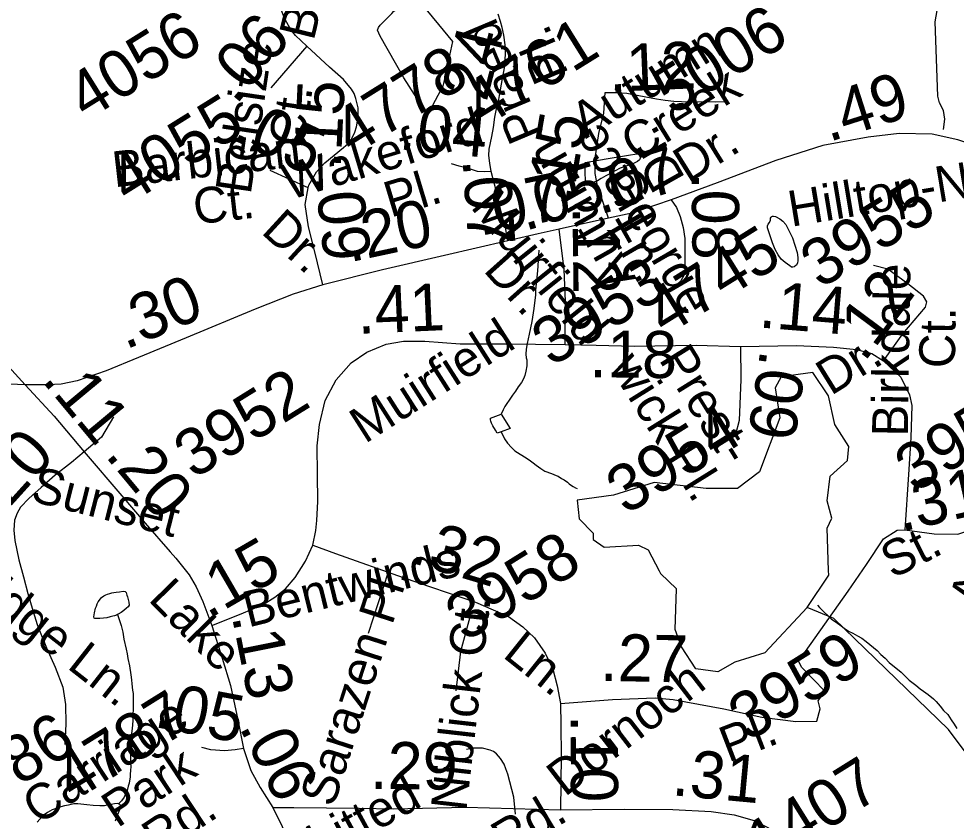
# Model space of a CAD drawing. Extents: x 2001466 to 31450019, y -30647475 to 847247.
# Drawn here: x 2065465 to 2070439, y 681216 to 685470 of the extents above; entities that cross this region are included whole.
import ezdxf

# ---------------------------------------------------------------- set-up
doc = ezdxf.new("R2010")
doc.units = 0
for name, color, linetype in [('Exist Hydrographic Misc Water Feature', 7, 'Continuous'), ('Exist Road Non-System Type 51', 7, 'Continuous'), ('Exist Road Non-System Type 51 Label', 7, 'Continuous'), ('Exist Road Secondary Mileage Hundredths English Label', 7, 'Continuous'), ('Exist Road Secondary Type 51 Attributed', 7, 'Continuous'), ('Exist Road Secondary Type 51 Label', 7, 'Continuous'), ('Exist Road Secondary Type 51 Number Label', 7, 'Continuous')]:
    doc.layers.add(name, color=color, linetype=linetype)

msp = doc.modelspace()

# ---------------------------------------------------------------- linework, layer by layer
at = {"layer": 'Exist Hydrographic Misc Water Feature'}
for p, q in [((2068863.6, 682539.1), (2068870.7, 682525.4)), ((2069762.7, 682517.1), (2069761.7, 682540.8)), ((2069647.7, 682345.6), (2069762.7, 682517.1))]:
    msp.add_line(p, q, dxfattribs=at)
for points in [[(2067444.8, 685498.3), (2067454.9, 685510.2), (2067546.9, 685580.6), (2067558.6, 685584.5), (2067566.8, 685582.5), (2067576.9, 685576.5), (2067584.7, 685572.5), (2067767.1, 685348.9), (2067719.4, 685126.9), (2067715.5, 685112.9), (2067633.5, 684960.7), (2067507.6, 685156.6), (2067383.1, 685378.3), (2067368.7, 685410.1), (2067372.8, 685424.1), (2067382.9, 685436.3), (2067444.8, 685498.3)], [(2068581.8, 684726.5), (2068699.9, 684746.7), (2068744, 684753), (2068752, 684753), (2068759.8, 684740.9), (2068761.9, 684730.8), (2068760.2, 684725), (2068757.8, 684720.9), (2068747.9, 684713.1), (2068729.7, 684702.9), (2068714.1, 684696.7), (2068696.2, 684690.9), (2068680.2, 684686.8), (2068656, 684676.7), (2068629.8, 684662.9), (2068604.2, 684648.9), (2068580, 684636.8), (2068556, 684622.6), (2068536.1, 684610.5), (2068512.3, 684600.4), (2068496.5, 684596.7), (2068479.9, 684594.3), (2068474.4, 684596.4), (2068470.5, 684644.5), (2068470.1, 684706.5), (2068581.8, 684726.5)], [(2069570.6, 684306.5), (2069582.7, 684268.6), (2069594.6, 684228.7), (2069598.9, 684202.9), (2069598.7, 684184.6), (2069596.6, 684174.8), (2069590.9, 684162.7), (2069583.1, 684156.6), (2069579, 684152.7), (2069572.6, 684150.8), (2069564.8, 684152.4), (2069557, 684158.5), (2069530.8, 684176.7), (2069510.7, 684194.7), (2069494.9, 684216.6), (2069478.7, 684244.6), (2069464.8, 684280.4), (2069448.4, 684328.3), (2069440.6, 684350.2), (2069438.5, 684360.2), (2069438.5, 684370.4), (2069442.2, 684380.3), (2069448.2, 684388.3), (2069450.6, 684392.4), (2069454.5, 684400.4), (2069454.3, 684412.5), (2069456.4, 684416.3), (2069460.3, 684420.2), (2069464.6, 684422.4), (2069470.5, 684422.3), (2069480.4, 684420.4), (2069502.7, 684408.5), (2069518.5, 684396.3), (2069534.5, 684378.5), (2069546.2, 684356.5), (2069560.7, 684328.7), (2069566.5, 684314.5), (2069570.6, 684306.5)], [(2068224.8, 684242), (2068217, 684132), (2068207.4, 684030.1), (2068207.2, 684004.1), (2068197.3, 683932.2), (2068187.7, 683863.9), (2068174, 683796.3), (2068161.7, 683746.2), (2068158, 683715.9), (2068156.1, 683690.2), (2068158, 683670.1), (2068160, 683660), (2068160, 683654)], [(2068160, 683654), (2068160.2, 683628), (2068156.1, 683600.2), (2068150.4, 683575.9), (2068142.2, 683558.1), (2068132.6, 683540.1), (2068114.5, 683516.1), (2068100.6, 683493.9), (2068084.6, 683471.9), (2068066.5, 683445.8), (2068054.6, 683427.8), (2068044.4, 683411.9), (2068034.5, 683393.9), (2068024.5, 683371.9)], [(2069761.7, 682540.8), (2069753.7, 682766.6), (2069778.7, 682818.6), (2069753.7, 682911), (2069769.7, 683041.9), (2069861.8, 683125.4), (2069869.8, 683200.6), (2069794.7, 683317), (2069760.7, 683468.6), (2069677.6, 683591.7), (2069510.7, 683568.8), (2069477.7, 683510.4), (2069502.7, 683352.4)], [(2068024.9, 683277.7), (2068002.8, 683269.7), (2067995, 683285.9), (2067980.6, 683310), (2067972.8, 683323.8), (2067968.9, 683333.7), (2067968.5, 683341.9), (2067968.5, 683350), (2068024.5, 683371.9)], [(2068024.5, 683371.9), (2068073.1, 683296), (2068024.9, 683277.7)], [(2069502.7, 683352.4), (2069394.6, 683065.9), (2069278.6, 682976.5), (2069111.7, 682976.6), (2068836.7, 683008.4), (2068620.6, 682940.6), (2068428.6, 682915), (2068437.7, 682816.4), (2068512.7, 682739.4), (2068512.7, 682706.6), (2068570.7, 682666.1), (2068753.7, 682675.4), (2068804.7, 682651.5), (2068863.6, 682539.1)], [(2068024.9, 683277.7), (2068042.9, 683240.2), (2068058.7, 683217.9), (2068078.6, 683194.2), (2068096.9, 683176), (2068110.8, 683168.2), (2068149, 683144.2), (2068173.2, 683128.3), (2068195.1, 683112.4), (2068210.9, 683100.3), (2068235.1, 683082.4), (2068257, 683068.6), (2068291.3, 683056.5), (2068317.1, 683046.5), (2068327.1, 683042.5), (2068345, 683030.5), (2068359.1, 683022.7), (2068377.4, 683010.5), (2068385.4, 683002.4), (2068397.5, 682992.6), (2068407.5, 682986.6), (2068419.2, 682980.7), (2068427, 682976.7)], [(2069647.7, 682345.6), (2069423.6, 682104.1), (2069264.6, 682054.8), (2069173.6, 682004.2), (2069056.7, 682019.7), (2068981.7, 682136.1), (2068948.7, 682228.5), (2068955.6, 682444.9), (2068870.7, 682525.4)], [(2065988.3, 682307.2), (2065982.6, 682305.2), (2065972.5, 682301.1), (2065964.5, 682299), (2065950.6, 682295.1), (2065933, 682290.8), (2065914.7, 682288.7), (2065894.4, 682286.9), (2065878.6, 682286.9), (2065868.6, 682286.8), (2065864.7, 682289), (2065862.6, 682295), (2065864.7, 682306.9), (2065866.7, 682316.7), (2065872.5, 682340.9), (2065876.6, 682352.9), (2065880.7, 682364.9), (2065886.6, 682374.9), (2065898.5, 682390.9), (2065904.7, 682399), (2065916.1, 682406.9), (2065926.4, 682412.7), (2065936.4, 682416.8), (2065948.3, 682419.1), (2065958.4, 682422.9), (2065968.4, 682425), (2065982.4, 682426.9), (2066000.2, 682429.1), (2066018.5, 682431.2), (2066030.2, 682431), (2066034.5, 682425.1), (2066038.4, 682411.1), (2066042.3, 682401.2), (2066044.5, 682387.1), (2066048.2, 682373.1), (2066050.7, 682356.9), (2066044.7, 682348.9), (2066036.5, 682341.3), (2066022.6, 682329.2), (2066008.6, 682319.1), (2065992.4, 682309), (2065988.3, 682307.2)], [(2072829.5, 678435.8), (2072653.5, 678511.5), (2072570.5, 678618.2), (2072377.5, 679019.1), (2072375, 679070.2), (2072367.6, 679129.4), (2072342, 679180.5), (2072292.9, 679275.5), (2072277.5, 679295.3), (2072268.7, 679305.2), (2072253.3, 679326.9), (2072130.2, 679713.7), (2072075.9, 679756.2), (2071543.6, 679974.4), (2071342.6, 680224.5), (2071058.6, 680742.1), (2070799.7, 681088.6), (2070690.6, 681307.3), (2070398.6, 681697.1), (2069789.6, 682287), (2069647.7, 682345.6)], [(2069703.7, 682357.7), (2069713.9, 682345.6), (2069737.7, 682319.7), (2069757.6, 682302.1), (2069775.8, 682285.9), (2069810.1, 682262.1), (2069828.1, 682248), (2069843.9, 682236.3), (2069868.1, 682220), (2069889.8, 682208.2), (2069916.1, 682194.1), (2069937.8, 682182.3), (2069962, 682164.4), (2069980.3, 682148.3), (2070019.9, 682116.3), (2070039.9, 682096.6), (2070062.3, 682076.6), (2070084, 682052.6), (2070111.9, 682030.6), (2070128.1, 682018.8), (2070146.4, 682002.6), (2070156.2, 681992.6), (2070190, 681958.7), (2070204.2, 681948.8), (2070224.5, 681932.8), (2070248.3, 681913), (2070266.3, 681900.9), (2070290.5, 681883), (2070318.2, 681861), (2070332.6, 681847.1), (2070354.5, 681821), (2070372.5, 681799.2), (2070394.9, 681777.2), (2070412.7, 681749.3), (2070428.7, 681725.4), (2070442.9, 681703.4)], [(2065988.3, 682307.2), (2066008.4, 682249), (2066016.8, 682214.8), (2066022.8, 682177), (2066035.1, 682123.2), (2066039.2, 682099.1), (2066043.1, 682075), (2066053.1, 682035.3), (2066059.1, 681987), (2066063.4, 681961.2), (2066065.2, 681939.4), (2066069.1, 681907.2), (2066071.4, 681889.4), (2066071.4, 681861.4), (2066071.2, 681835.1), (2066071.2, 681807.1), (2066069.7, 681775.3), (2066069.7, 681747.3), (2066067.5, 681721.2), (2066065.6, 681689.1), (2066061.5, 681665.4), (2066061.9, 681649.1), (2066059.5, 681635.3), (2066059.5, 681617.4), (2066059.7, 681597.5), (2066057.6, 681575.5), (2066057.8, 681553.2), (2066057.8, 681535.4), (2066058, 681521.1), (2066060.3, 681499.3), (2066058, 681481.3), (2066056.2, 681459.3), (2066056.4, 681445.5), (2066052.3, 681425.4), (2066050.2, 681413.2), (2066046.1, 681397.1), (2066042.3, 681381.2), (2066038.1, 681369.2), (2066032, 681355.5), (2066024.2, 681339.2), (2066010.3, 681319.4), (2065994.5, 681303.2)], [(2065994.5, 681303.2), (2065986.7, 681305.2), (2065972.3, 681303.3), (2065948.3, 681297.2), (2065934.4, 681295.2), (2065920.4, 681292.9), (2065906.5, 681293), (2065894.6, 681293.2), (2065860.4, 681295.1), (2065826.3, 681297), (2065810.5, 681299), (2065794.1, 681300.7), (2065778.3, 681302.7), (2065756.4, 681302.8), (2065742.5, 681298.8), (2065728.1, 681296.9), (2065708.2, 681292.6), (2065688.5, 681286.7), (2065674.8, 681282.7), (2065652.7, 681274.7), (2065642.6, 681270.5), (2065630.5, 681264.7), (2065616.4, 681256.7), (2065594.2, 681240.6), (2065576.8, 681222.5), (2065562.6, 681206.4)], [(2065978.5, 681213.1), (2065986.5, 681237.1), (2065994.5, 681255.3), (2066000.4, 681273.1), (2066004.1, 681285.1), (2066004.1, 681295.2), (2066000.6, 681299), (2065994.5, 681303.2)]]:
    msp.add_lwpolyline(points, dxfattribs=at)
at = {"layer": 'Exist Road Non-System Type 51'}
msp.add_line((2067424.2, 682533.4), (2067319.1, 682207.3), dxfattribs=at)
for points in [[(2070371, 684883.1), (2070378.2, 684937.7), (2070371, 684982.9), (2070349.7, 685023.3), (2070342.5, 685058.9), (2070328.3, 685453.2), (2070344.9, 685555.3), (2070381.6, 685672), (2070429.5, 685765.1), (2070461.1, 685844.4)], [(2065967, 683358), (2065903.6, 683249), (2065812, 683171.5)], [(2069698.8, 681741.8), (2069717.8, 681808.2), (2069706.7, 681849.2), (2069741.4, 681901.3), (2069618.4, 682029.2), (2069601, 682065.5), (2069638.9, 682111.3), (2069866.1, 682431.1), (2069963.9, 682573.2), (2070053.1, 682710.2), (2070126.5, 682756), (2070166.7, 682757.6)], [(2067864.3, 682313.3), (2067808.1, 682111.9), (2067784.2, 681903.1)], [(2068101.3, 681247.9), (2068091.1, 681338.1), (2068059.6, 681460.7), (2068050.2, 681488.9), (2068040.7, 681513.1), (2068021.3, 681543.5), (2067999.8, 681567.9), (2067984, 681580.3), (2067966.2, 681588.6), (2067926.4, 681599.4), (2067878.4, 681598.4), (2067840.3, 681591.2)]]:
    msp.add_lwpolyline(points, dxfattribs=at)
at = {"layer": 'Exist Road Secondary Type 51 Attributed'}
for points in [[(2064395.4, 686659.2), (2064397, 686333.9), (2064394.6, 685997.5), (2064399.4, 685825.4), (2064423.3, 685689.1), (2064458.3, 685594.1), (2064500.7, 685490.3), (2064638.4, 685154.3), (2064866.5, 684560.5), (2064974.7, 684271.4), (2065031.7, 684136.9), (2065098.9, 684018.5), (2065237.7, 683827.1), (2065354.7, 683683.4), (2065499, 683527.8)], [(2066993.2, 685324.8), (2066933.6, 685381.1), (2066906.8, 685415.5), (2066876.3, 685470), (2066851.6, 685532), (2066831.9, 685607.5), (2066828.6, 685686.2), (2066832.7, 685755.4), (2066843.6, 685807.7), (2066863.2, 685859.9), (2066886.7, 685910.5), (2066919.1, 685964.9), (2066969.7, 686020.8), (2067087.9, 686109.3), (2067177.4, 686186.2), (2067215.5, 686226.4), (2067257.9, 686283.5), (2067283.3, 686338.6), (2067304.4, 686393.6), (2067321.4, 686476.1), (2067327.7, 686558.6), (2067328.8, 686589.5)], [(2067970.9, 684660.2), (2067964.4, 684703.8), (2067959.9, 684744.7), (2067960.9, 684777.7), (2067974.5, 684846.1), (2067983.8, 684892.8), (2067990.7, 684948.5), (2068000.6, 684991.8), (2068010, 685031), (2068015.4, 685062.3), (2068032.4, 685152.4), (2068043.6, 685217.8), (2068047.4, 685285), (2068046.6, 685331.9), (2068039.6, 685382.7), (2068029.7, 685424.6), (2068021.9, 685455.8), (2068009.4, 685493.7)], [(2066993.2, 685324.8), (2066801.5, 685103.8)], [(2067000.7, 684572), (2067003.5, 684587.4), (2067044.2, 684656.8), (2067089.5, 684705.4), (2067188.5, 684786.7), (2067212.9, 684808.5), (2067230.9, 684831.6), (2067247.6, 684867.5), (2067256.6, 684897), (2067265.6, 684947.1), (2067265.6, 684997.1), (2067254, 685047.1), (2067243.7, 685074.1), (2067230.9, 685097.2), (2067188.5, 685147.2), (2067114.5, 685213.6), (2066993.2, 685324.8)], [(2068594.3, 684410.9), (2068535.9, 684584.2), (2068524.2, 684648.4), (2068522.6, 684731), (2068542.1, 684861.4), (2068569, 684969.6), (2068576.8, 685078.6)], [(2068576.8, 685078.6), (2068639.1, 685078.6), (2068691.7, 685074.7), (2068746.3, 685064.9), (2068793, 685055.2), (2068848, 685044.7), (2068895.3, 685038.2), (2068940.3, 685033), (2068981.4, 685031.8), (2069011.5, 685029.6), (2069067.5, 685029.6), (2069114.9, 685031.8), (2069160.1, 685029.6), (2069218.2, 685031.8)], [(2071368, 684429.6), (2070946.7, 684618.3), (2070615.4, 684771.4), (2070448.1, 684828.3), (2070312.4, 684857.5), (2070135.7, 684860.6), (2069971.6, 684841.7), (2069731.8, 684797.5), (2069482.4, 684718.5), (2069170, 684598.5), (2068927, 684508.5)], [(2067000.7, 684572), (2066799.6, 684664)], [(2067970.9, 684660.2), (2067936.9, 684656.9), (2067899.7, 684660.2), (2067851.2, 684674.7), (2067801.1, 684687.7), (2067760.6, 684700.6)], [(2068059.5, 684291.3), (2068046.9, 684362.7), (2068032.4, 684417.7), (2068019.4, 684467.8), (2068006.5, 684524.4), (2067996.8, 684566.4), (2067982.2, 684618.1), (2067970.9, 684660.2)], [(2067078.2, 684058), (2067035.8, 684233.7), (2067001.9, 684366.3), (2066984.6, 684484.8), (2067000.7, 684572)], [(2068927, 684508.5), (2068843.4, 684480.1), (2068718.7, 684437.5), (2068594.3, 684410.9)], [(2068927, 684508.5), (2068955.7, 684467.7), (2068974.6, 684421.1), (2068989.7, 684362), (2068999.8, 684304.1), (2068998.5, 684226.1), (2068998.5, 684144.4), (2068994.7, 684107.9), (2068977.1, 684079), (2068958.3, 684061.3)], [(2068594.3, 684410.9), (2068332.2, 684353)], [(2068332.2, 684353), (2068220.1, 684329.3), (2068059.5, 684291.3)], [(2068363.5, 683740.7), (2068366.6, 683971.3), (2068358.8, 684138.7), (2068332.2, 684353)], [(2068059.5, 684291.3), (2067723.1, 684213.2), (2067394.9, 684137.4), (2067078.2, 684058)], [(2070053.5, 683655.1), (2070156.8, 683797.2), (2070276.8, 683938.9), (2070283.1, 683967.3), (2070264.9, 683998.1), (2070182.9, 684062.9), (2070075.6, 684141.4), (2070000.6, 684160.4)], [(2067078.2, 684058), (2066921.2, 684007.6), (2066719.6, 683929.4), (2066353.7, 683777.4), (2066101, 683672.1), (2065928.6, 683602), (2065775.1, 683547.8), (2065689.8, 683530.3), (2065618.2, 683526.5), (2065499, 683527.8)], [(2067025.8, 682675.6), (2067041.8, 682753.9), (2067047.2, 682807.4), (2067052.2, 682907.8), (2067050.6, 683051.9), (2067047.5, 683203.5), (2067060.1, 683316.4), (2067090.9, 683444.7), (2067149.3, 683552.8), (2067228.9, 683644.4), (2067311.8, 683700.1), (2067415.1, 683742.7), (2067505.9, 683759.3), (2067620.3, 683758.5), (2067806.5, 683743.9), (2068049.5, 683745.5), (2068363.5, 683740.7)], [(2068363.5, 683740.7), (2068529.2, 683738.4), (2068730.4, 683732.4), (2069058.6, 683737.2), (2069295.3, 683730.5)], [(2069295.3, 683730.5), (2069296.9, 683556), (2069288.2, 683338.5), (2069268.4, 683264.3)], [(2069295.3, 683730.5), (2069591.9, 683736.4), (2069787.6, 683727.3), (2069910.7, 683714.7), (2069991.9, 683694.2), (2070053.5, 683655.1)], [(2070053.5, 683655.1), (2070145, 683568.2), (2070190.8, 683473.9), (2070204.2, 683417), (2070197.9, 683245.3), (2070185.2, 683051.1), (2070166.7, 682757.6)], [(2065499, 683527.8), (2065374.8, 683532.8), (2065192.8, 683539.1), (2064778.1, 683546.6), (2064434.9, 683544.1), (2064063.4, 683541.6), (2063787.4, 683539.1)], [(2065499, 683527.8), (2065653.4, 683360.8), (2065812, 683171.5)], [(2065812, 683171.5), (2065744.4, 683114.5), (2065658.6, 683047.1), (2065583.1, 682982.8), (2065518.7, 682924.1), (2065474.8, 682877.9), (2065456.6, 682845.8), (2065442.6, 682808), (2065438.4, 682756.3), (2065444, 682701.7), (2065465, 682598.2), (2065490.2, 682508.7), (2065512.6, 682418.9), (2065541.1, 682323.2), (2065561.7, 682254.7), (2065581.4, 682205), (2065611.8, 682131.8), (2065657.1, 682029.2), (2065697.8, 681921.8), (2065712.8, 681831.1), (2065715.2, 681728.5), (2065709.7, 681618.6)], [(2065812, 683171.5), (2066011.3, 682938.2), (2066135.9, 682793.1), (2066267.6, 682640), (2066297.9, 682607.9), (2066368.2, 682518.9), (2066406.4, 682454.8), (2066441.1, 682377.3), (2066489.3, 682250)], [(2070166.7, 682757.6), (2070322.9, 682736.3), (2070447.6, 682735.1), (2070519.4, 682757.2), (2070609.3, 682823.5), (2070790.8, 682990.1)], [(2066489.3, 682250), (2066644.9, 682312.3), (2066762.4, 682360.4), (2066824.2, 682399.9), (2066879.8, 682445.2), (2066931.3, 682505), (2066986.9, 682591.5), (2067025.8, 682675.6)], [(2067025.8, 682675.6), (2067145.1, 682631.1), (2067505.1, 682504.7), (2067888.5, 682374.1), (2068062.9, 682297.5), (2068140.2, 682242.2), (2068201.7, 682183.8), (2068258.6, 682103.2), (2068298, 682018), (2068321.7, 681929.9), (2068340.2, 681835)], [(2066489.3, 682250), (2066544, 682076.3), (2066588.3, 681931), (2066626.4, 681748.6), (2066657.3, 681596.1)], [(2068340.2, 681835), (2068614.8, 681856.3), (2068842, 681865.8), (2068936.7, 681856.3), (2069206.5, 681807.4), (2069408.5, 681762.4), (2069588.4, 681740.3), (2069698.8, 681741.8)], [(2068340.2, 681835), (2068341.8, 681721.3), (2068343.4, 681557.1), (2068340.2, 681270.5)], [(2066657.3, 681596.1), (2066612.6, 681590.3), (2066556.4, 681584.9), (2066483.8, 681590.3), (2066436.7, 681603)], [(2066657.3, 681596.1), (2066696.5, 681480.7), (2066744.9, 681389), (2066812.8, 681282.8)], [(2066812.8, 681282.8), (2066924.1, 681283.8), (2067271.7, 681279.7), (2067453, 681276.6), (2067836.8, 681285.5), (2068340.2, 681270.5)], [(2066812.8, 681282.8), (2066863.3, 681182.9), (2066911.7, 681079.8), (2066940, 681006.6), (2066953.4, 680922.1), (2066956.4, 680844.1), (2066935.9, 680543.3), (2066939, 680306.4), (2066932.7, 680104.3), (2066929.6, 679933.8)], [(2068340.2, 681270.5), (2068677.1, 681274), (2068935.9, 681272.5), (2069139.4, 681263), (2069260.9, 681244), (2069366.7, 681214), (2069521.3, 681134.3), (2069680.7, 681026.9), (2069890.6, 680891.9)]]:
    msp.add_lwpolyline(points, dxfattribs=at)

# ---------------------------------------------------------------- texts
at = {"layer": 'Exist Road Non-System Type 51 Label'}
for s, rotation, p in [('Sarazen Pl.', 72.1392, (2067134.1, 681279.4)), ('Niblick Ct.', 83.483, (2067839.5, 681261.2))]:
    msp.add_text(s, height=190, rotation=rotation, dxfattribs=at).set_placement(p)
at = {"layer": 'Exist Road Secondary Mileage Hundredths English Label'}
for s, rotation, p in [('.06', 49.7468, (2066616.6, 685008.4)), ('.24', 75.4687, (2067923.3, 684934.8)), ('.12', 2.35, (2068599.4, 685082.2)), ('.49', 17.7342, (2069763, 684814.8)), ('.15', 87.2266, (2067172.8, 684673.6)), ('.04', 354.4478, (2067477.4, 684778)), ('.05', 334.5594, (2066591.5, 684832)), ('.15', 80.2225, (2068401.6, 684490)), ('.07', 17.7342, (2068548, 684428.8)), ('.05', 17.7342, (2068151, 684341.9)), ('.07', 273.9036, (2067819.5, 684722)), ('.07', 12.0939, (2067911, 684316.1)), ('.08', 270.714, (2069034.8, 684654.6)), ('.09', 276.5208, (2067034.7, 684635.8)), ('.20', 12.0939, (2067220.3, 684177)), ('.12', 270.714, (2068402.8, 684472.3)), ('.12', 53.3692, (2069951.1, 683642.6)), ('.30', 22.5827, (2066030.7, 683712.2)), ('.14', 355.2719, (2069388.1, 683832.2)), ('.41', 2.5239, (2067264.8, 683797.3)), ('.18', 359.2172, (2068491.9, 683568)), ('.09', 261.7591, (2069400.7, 683718.1)), ('.11', 309.7698, (2065582.5, 683550.1)), ('.20', 47.8942, (2065353.4, 682804.9)), ('.20', 309.7698, (2065918.4, 683151.3)), ('.31', 12.8699, (2070146.4, 682746.4)), ('.32', 343.2976, (2067535.8, 682586.3)), ('.15', 30.1662, (2066470.7, 682280.9)), ('.13', 281.3023, (2066595.2, 682298.1)), ('.27', 358.837, (2068548.5, 681956.3)), ('.05', 349.2574, (2066176.8, 681712.4)), ('.10', 270.3288, (2068392.9, 681775.3)), ('.06', 296.5488, (2066632.1, 681711.3)), ('.29', 359.3624, (2067327.9, 681383.1)), ('.31', 354.677, (2068926, 681349.3))]:
    msp.add_text(s, height=250, rotation=rotation, dxfattribs=at).set_placement(p)
at = {"layer": 'Exist Road Secondary Type 51 Label'}
for s, rotation, p in [('Beckwyck', 76.267, (2067029, 685348.8)), ('Praed', 112.8145, (2068253.2, 684860.3)), (' Pl.', 112.8145, (2068411.9, 685112.3)), ('Autumn', 31.918, (2068473, 684830.7)), ('Belsize', 81.6649, (2066695.2, 684533.6)), (' Creek', 31.918, (2068678.3, 684671.1)), (' Ct.', 81.6649, (2066968.1, 684713.3)), ('Wakeford', 16.7758, (2066900.5, 684506.4)), (' Trace', 119.4316, (2068903.5, 684305.2)), (' Dr.', 119.4316, (2069039, 684561.6)), ('Barbican', 6.4774, (2065971.7, 684575.1)), ('Autumn', 119.4316, (2068744.8, 684090.1)), (' Dr.', 31.918, (2068956.8, 684557.2)), ('Hilltop-Needmore', 9.393, (2069563.7, 684365.7)), (' Pl.', 16.7758, (2067370.3, 684393.3)), ('George', 300.2216, (2068573.6, 684612.8)), (' Ct.', 6.4774, (2066331.2, 684370.3)), ('Muirfield', 308.7829, (2067858, 684470.9)), ('Dr.', 317.5248, (2066745.6, 684334.9)), ('Ln.', 300.2216, (2068580.8, 684357.5)), ('Dr.', 311.7893, (2067925.5, 684133.5)), ('Birkdale', 89.1216, (2070182.3, 683251.6)), (' Ct.', 89.1216, (2070430.8, 683543.7)), ('Muirfield', 32.5346, (2067301.8, 683212.2)), ('Prest-', 301.918, (2068858, 683662.5)), ('Dr.', 31.8172, (2069774.3, 683467.2)), ('wick Pl.', 301.918, (2068595.5, 683622.6)), ('Vintage Ridge Ln.', 321.8864, (2064404.1, 683056)), ('Sunset', 345.7471, (2065520.7, 682912.3)), ('Annes', 75.1099, (2070584.2, 682336.3)), ('St.', 26.849, (2070101.4, 682495.4)), ('Bentwinds', 13.7818, (2066682.4, 682238.7)), ('Lake', 314.3662, (2066147, 682385.5)), ('Ln.', 321.3505, (2068026.8, 682086.1)), ('Dornoch', 37.6311, (2068362.4, 681336.9)), ('Carriage ', 33.4249, (2065567.3, 681187.2)), ('Pl.', 21.0357, (2069229.9, 681521.3)), ('Park', 33.4249, (2065988.2, 681172.6)), ('Whitted', 28.6723, (2066857.2, 680881.2)), (' Rd.', 33.4249, (2066143.1, 680982.5)), ('Rd.', 30.7554, (2068047, 681016.3))]:
    msp.add_text(s, height=190, rotation=rotation, dxfattribs=at).set_placement(p)
at = {"layer": 'Exist Road Secondary Type 51 Number Label'}
for s, p in [('4056', (2065824.5, 684926.2)), ('5006', (2068932.5, 684953.5)), ('4761', (2067929.3, 684886.9)), ('4778', (2067236.4, 684738.5)), ('4055', (2066045.8, 684480)), ('3955', (2069717.7, 684033.4)), ('4745', (2068895.5, 683781.5)), ('3953', (2068291.5, 683619.1)), ('3952', (2066393, 683023.5)), ('3956', (2070218.4, 682949.3)), ('3954', (2068686.3, 682833.6)), ('3958', (2067833.5, 682159)), ('3959', (2069334.9, 681628.8)), ('4787', (2065756.3, 681312.8)), ('4786', (2065153, 681198.7)), ('1407', (2069426.6, 680959.1))]:
    msp.add_text(s, height=250, rotation=31.918, dxfattribs=at).set_placement(p)

doc.saveas('drawing.dxf')
